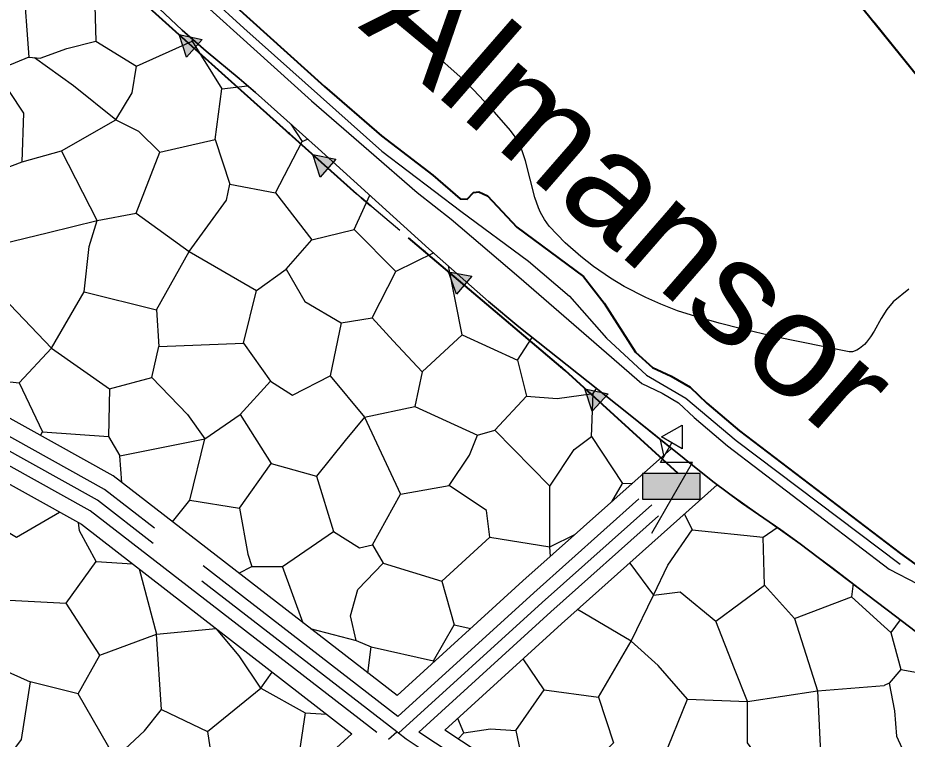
# Model space of a CAD drawing. Extents: x -64005 to -55000, y -89025 to -80000.
# Drawn here: x -58425 to -57731, y -85097 to -84535 of the extents above; entities that cross this region are included whole.
import ezdxf
from ezdxf.enums import TextEntityAlignment as Align

# ---------------------------------------------------------------- set-up
doc = ezdxf.new("R2010")
doc.units = 0
doc.header["$LTSCALE"] = 32
for name, pattern in [('DASH_DOUBLE_DOT', [9.2, 5, -1.2, 0.3, -1.2, 0.3, -1.2]), ('DOT_DASHED', [7.7, 5, -1.2, 0.3, -1.2]), ('LONG_DASHED', [7.5, 6, -1.5])]:
    doc.linetypes.add(name, pattern=pattern)
for name, color, linetype, lineweight in [('18', 7, 'Continuous', 25), ('19', 7, 'Continuous', 25), ('24', 7, 'Continuous', 25), ('3', 7, 'Continuous', 25), ('31', 7, 'Continuous', 25), ('39', 7, 'LONG_DASHED', 25), ('53', 7, 'DASH_DOUBLE_DOT', 25), ('6', 7, 'Continuous', 25), ('8', 7, 'Continuous', 25)]:
    doc.layers.add(name, color=color, linetype=linetype, lineweight=lineweight)

msp = doc.modelspace()

# ---------------------------------------------------------------- hatches: boundary and pattern name
at = {"layer": '18'}
for points in [[(-58293.09, -84565.25), (-58298.83, -84547.67), (-58280.73, -84551.48)], [(-58188.8, -84658.67), (-58194.56, -84641.1), (-58176.46, -84644.89)], [(-58082.36, -84749.99), (-58088.6, -84732.57), (-58070.4, -84735.88)], [(-57976.67, -84841.28), (-57982.3, -84823.66), (-57964.22, -84827.6)], [(-57937.35, -84909.76), (-57892.35, -84909.76), (-57892.35, -84889.76), (-57937.35, -84889.76)]]:
    msp.add_hatch(color=256, dxfattribs=at).paths.add_polyline_path(points)

# ---------------------------------------------------------------- linework, layer by layer
for p, q in [((-57757.15, -84537.71), (-57710.71, -84595.3)), ((-58019.95, -84790.77), (-58076.38, -84742.93)), ((-57921.91, -84878.59), (-57970.45, -84834.44))]:
    msp.add_line(p, q, dxfattribs=at)
at = {"layer": '18', "linetype": 'DOT_DASHED', "lineweight": 40}
for points in [[(-60219.71, -81521.05), (-59978.44, -81794.82), (-59646.58, -82111.37), (-59468.07, -82280.13), (-59415, -82487.84), (-59283.25, -82645.5), (-59128.86, -82841.58), (-58714.75, -83353.72), (-58581.73, -83517.45), (-58506.34, -83610.82), (-58347.94, -83807.01), (-58247.59, -83933.66), (-58191.9, -84001.28), (-58164.58, -84034.46), (-58137.14, -84068.11), (-57960.33, -84286.53), (-57797.76, -84487.35), (-57624.25, -84702.51), (-57366.28, -84880.22), (-57249.59, -84960.27), (-57114.47, -85053.89), (-56518.68, -85641.19), (-56404.54, -85755.57)], [(-57909.63, -84889.76), (-57997.85, -84809.51), (-58160.08, -84671.97), (-58262.78, -84580.02), (-58369.05, -84484.65), (-58431.62, -84437.88), (-58487.55, -84415.84), (-58559.03, -84397.83), (-58865.43, -84345.37), (-58984.38, -84325.05), (-59119.11, -84241.26), (-59071.31, -84218.26), (-58962.91, -84164.86), (-58840.52, -84105.61), (-58831.32, -84101.16), (-58719.42, -84046.06), (-58601.22, -84047.86), (-58515.22, -84046.86), (-58297.39, -84050.36), (-58215.09, -84059.35), (-58137.14, -84068.11)]]:
    msp.add_lwpolyline(points, dxfattribs=at)
at = {"layer": '18'}
for points in [[(-58293.09, -84565.25), (-58298.83, -84547.67), (-58280.73, -84551.48)], [(-58188.8, -84658.67), (-58194.56, -84641.1), (-58176.46, -84644.89)], [(-58082.36, -84749.99), (-58088.6, -84732.57), (-58070.4, -84735.88)], [(-57976.67, -84841.28), (-57982.3, -84823.66), (-57964.22, -84827.6)], [(-57922.59, -84861.27), (-57906.57, -84852.01), (-57906.57, -84870.51)], [(-57937.35, -84909.76), (-57892.35, -84909.76), (-57892.35, -84889.76), (-57937.35, -84889.76)]]:
    msp.add_lwpolyline(points, close=True, dxfattribs=at)
for points in [[(-58231.82, -84607.74), (-58262.78, -84580.02), (-58286.91, -84558.37)], [(-58126.74, -84700.24), (-58160.08, -84671.97), (-58182.63, -84651.78)], [(-57930.15, -84936.26), (-57898.46, -84881.26), (-57923.46, -84881.26), (-57914.58, -84865.89)]]:
    msp.add_lwpolyline(points, dxfattribs=at)
for centre in [(-58213.19, -84624.42), (-58107.67, -84716.41), (-58000.88, -84806.94)]:
    msp.add_circle(centre, 0.5, dxfattribs=at)
at = {"layer": '19'}
for p, q in [((-58100.26, -84717.88), (-58129.75, -84732.23)), ((-58406.89, -84860.06), (-58405.4, -84857.35)), ((-57920.89, -84875.55), (-57923.28, -84863.43)), ((-58343.38, -84896.84), (-58345.07, -84875.86)), ((-57961.48, -84911.77), (-57952.96, -84897.45)), ((-58009.76, -84946.79), (-57989.72, -84936.98)), ((-58009.2, -84954.36), (-58009.76, -84946.79)), ((-58363.56, -84958.23), (-58335.08, -84960.16)), ((-58252.28, -84967.32), (-58242.04, -84962.21)), ((-58201.92, -85006.27), (-58218.26, -84962.21)), ((-57946.33, -85020.38), (-57928.74, -84984.68)), ((-58360.62, -85031.4), (-58316.45, -85015.08)), ((-58151.49, -85045.28), (-58148.89, -85024.78)), ((-58100.07, -85036.7), (-58100.45, -85035.8)), ((-58235.13, -85056.96), (-58226.11, -85044.46)), ((-58200.4, -85076.33), (-58206.81, -85118.73))]:
    msp.add_line(p, q, dxfattribs=at)
for points in [[(-58420.34, -84505.32), (-58415.93, -84565.23), (-58407.13, -84566.12), (-58386.44, -84558.62), (-58363.78, -84552.9)], [(-58341.17, -84501.77), (-58296.45, -84544.23), (-58277.55, -84560.64), (-58251.92, -84582.01), (-58239.28, -84592.9), (-58190.3, -84636.48), (-58103.97, -84714.6), (-58057.56, -84755.61), (-58033.78, -84775.45), (-57949.71, -84842.24), (-57914.87, -84870.17)], [(-58415.93, -84565.23), (-58441.92, -84575.81), (-58468.34, -84581.54), (-58480.23, -84544.53), (-58468.78, -84513.25)], [(-58364.66, -84515.88), (-58363.78, -84552.9), (-58332.07, -84572.29), (-58288.48, -84552.9), (-58288.36, -84551.25)], [(-58288.48, -84552.9), (-58265.58, -84589.9), (-58245.55, -84587.5)], [(-58421.26, -84646.75), (-58390.43, -84638.38), (-58348.15, -84614.15), (-58381.19, -84587.71), (-58411.52, -84565.68)], [(-58348.15, -84614.15), (-58335.38, -84593), (-58332.07, -84572.29)], [(-58128.79, -85062.84), (-58350.06, -84891.68), (-58650.03, -84724.79), (-58745.44, -84677.98), (-58824.08, -84652.37), (-58924.5, -84632.66), (-59063.56, -84609.86), (-59245.76, -84578.39)], [(-58470.58, -84660.84), (-58448.12, -84656.89), (-58421.26, -84646.75), (-58419.94, -84608.87), (-58441.92, -84575.81)], [(-59380.7, -84591.42), (-59265.95, -84620.57), (-59071.04, -84654.24), (-58932.48, -84676.94), (-58835.42, -84696.01), (-58762.41, -84719.79), (-58670.91, -84764.68), (-58374.9, -84929.35), (-58163.97, -85092.53)], [(-58348.15, -84614.15), (-58330.56, -84622.96), (-58313.81, -84639.26), (-58270.66, -84629.57), (-58265.58, -84589.9)], [(-58211.76, -84617.39), (-58202.85, -84630.88), (-58198.59, -84629.1)], [(-58270.66, -84629.57), (-58259.21, -84664.38), (-58223.54, -84670.99), (-58202.85, -84630.88)], [(-58470.58, -84660.84), (-58437.12, -84710.64), (-58400.56, -84701.83), (-58362.69, -84692.58), (-58390.43, -84638.38)], [(-58362.69, -84692.58), (-58332.3, -84686.84), (-58313.81, -84639.26)], [(-58332.3, -84686.84), (-58290.92, -84716.8), (-58261.85, -84676.71), (-58259.21, -84664.38)], [(-58223.54, -84670.99), (-58195.36, -84707.56), (-58162.34, -84699.62), (-58150.14, -84672.82)], [(-58451.2, -84742.8), (-58430.5, -84758.22), (-58398.36, -84792.14), (-58372.82, -84748.09), (-58368.86, -84712.85), (-58362.69, -84692.58)], [(-58215.17, -84730.46), (-58200.65, -84755.58), (-58172.46, -84772.32), (-58148.25, -84768.36), (-58129.75, -84732.23), (-58162.34, -84699.62)], [(-58290.92, -84716.8), (-58238.51, -84747.21), (-58215.17, -84730.46), (-58195.36, -84707.56)], [(-58372.82, -84748.09), (-58316.45, -84762.19), (-58290.92, -84716.8)], [(-58148.25, -84768.36), (-58131.76, -84786.41), (-58109.3, -84810.64), (-58078.05, -84781.57), (-58088.83, -84727.98)], [(-58316.45, -84762.19), (-58314.7, -84790.82), (-58248.64, -84788.18), (-58238.51, -84747.21)], [(-58500.07, -84759.11), (-58464.41, -84814.61), (-58423.46, -84819.01), (-58398.36, -84792.14)], [(-58172.46, -84772.32), (-58181.06, -84813.73), (-58154.2, -84845.89), (-58115.01, -84837.52)], [(-58078.05, -84781.57), (-58034.89, -84801.39), (-58023.47, -84783.64)], [(-58248.64, -84788.18), (-58227.51, -84817.69), (-58210.33, -84828.71), (-58181.06, -84813.73)], [(-58398.36, -84792.14), (-58353, -84823.85), (-58319.98, -84815.05), (-58314.7, -84790.82)], [(-58034.89, -84801.39), (-58027.83, -84829.59), (-58004.04, -84831.36), (-57975.86, -84827.39), (-57973.26, -84823.53)], [(-58319.98, -84815.05), (-58292.23, -84843.69), (-58278.58, -84862.63), (-58251.28, -84843.69), (-58227.51, -84817.69)], [(-58109.3, -84810.64), (-58115.01, -84837.52), (-58066.13, -84859.99), (-58052.48, -84856.03), (-58027.83, -84829.59)], [(-58423.46, -84819.01), (-58405.4, -84857.35), (-58353.88, -84860.87)], [(-58353, -84823.85), (-58353.88, -84860.87), (-58345.07, -84875.86), (-58278.58, -84862.63)], [(-58009.76, -84899.65), (-57990.83, -84871.01), (-57977.19, -84860.88), (-57975.86, -84827.39)], [(-58251.28, -84843.69), (-58227.07, -84882.02), (-58191.62, -84891.72)], [(-58154.2, -84845.89), (-58169.18, -84863.96), (-58191.62, -84891.72), (-58178.42, -84934.9), (-58158.16, -84947.67), (-58148.03, -84945.47), (-58126.02, -84905.82)], [(-58154.2, -84845.89), (-58126.02, -84905.82), (-58088.16, -84899.2), (-58072.3, -84875.4), (-58066.13, -84859.99)], [(-58056.45, -84939.3), (-58009.76, -84946.79), (-58009.76, -84899.65), (-58052.48, -84856.03)], [(-58303.82, -84927.45), (-58290.47, -84910.66), (-58278.58, -84862.63)], [(-57977.19, -84860.88), (-57952.96, -84897.45), (-57945.1, -84897.16)], [(-57914.87, -84870.17), (-58030.67, -84973.53), (-58128.79, -85062.84)], [(-58290.47, -84910.66), (-58251.72, -84916.82), (-58227.07, -84882.02)], [(-58148.03, -84945.47), (-58139.67, -84959.57), (-58093.88, -84973.67), (-58056.45, -84939.3), (-58059.09, -84918.59), (-58088.16, -84899.2)], [(-58091.49, -85089.75), (-58000.55, -85006.95), (-57879.19, -84898.65)], [(-57879.19, -84898.65), (-57814.42, -84944.69), (-57789.44, -84963.11), (-57740.25, -85001), (-57678.83, -85047.7)], [(-58473.22, -84911.1), (-58425.65, -84939.3), (-58392.1, -84919.78)], [(-58251.72, -84916.82), (-58245.12, -84952.51), (-58242.04, -84962.21), (-58218.26, -84962.21), (-58178.42, -84934.9)], [(-57904.68, -84921.39), (-57898.81, -84933.57), (-57843.32, -84939.3), (-57832.48, -84931.85)], [(-58436.22, -84988.2), (-58386.91, -84990.84), (-58363.56, -84958.23), (-58376.35, -84934.44), (-58377.25, -84928.05)], [(-57947.43, -84959.55), (-57928.74, -84984.68), (-57917.74, -84961.32), (-57898.81, -84933.57)], [(-57928.74, -84984.68), (-57908.04, -84982.03), (-57880.32, -85004.95), (-57842.43, -84976.75), (-57843.32, -84939.3)], [(-58196.45, -85010.5), (-58160.77, -85019.95), (-58165.18, -85000.56), (-58159.46, -84980.29), (-58139.67, -84959.57)], [(-58330.02, -84964.07), (-58316.45, -85015.08), (-58269.79, -85010.67)], [(-58093.88, -84973.67), (-58084.42, -85007.59), (-58071.25, -85010.47)], [(-57842.43, -84976.75), (-57818.97, -85002.74), (-57774.5, -84985.99)], [(-57773.24, -84975.58), (-57774.5, -84985.99), (-57748.89, -85008.94)], [(-58377.35, -85061.36), (-58360.62, -85031.4), (-58386.91, -84990.84)], [(-57971.87, -85064.01), (-57946.33, -85020.38), (-57988.05, -84995.79)], [(-57818.97, -85002.74), (-57800.9, -85059.15), (-57748.89, -85055.08)], [(-57736.55, -85003.81), (-57743.71, -85013.59), (-57748.89, -85008.94)], [(-58276.52, -85090.89), (-58235.13, -85056.96), (-58251.86, -85031.85), (-58269.74, -85010.7)], [(-58160.77, -85019.95), (-58148.89, -85024.78), (-58100.45, -85035.8), (-58084.42, -85007.59)], [(-57902.3, -85065.76), (-57855.51, -85067.53), (-57865.64, -85041.96), (-57880.32, -85004.95)], [(-58348.73, -85111.58), (-58325.83, -85090.44), (-58312.62, -85073.7), (-58316.45, -85015.08)], [(-57743.71, -85013.59), (-57736.04, -85042.63), (-57745.02, -85053.24), (-57748.89, -85055.08)], [(-57921.23, -85112.47), (-57902.3, -85065.76), (-57925.19, -85039.33), (-57946.33, -85020.38)], [(-58457.5, -85033.16), (-58414.78, -85052.11), (-58421.82, -85097.05), (-58437.94, -85118.73)], [(-58036.15, -85089.99), (-58014.14, -85058.28), (-58030.44, -85034.17)], [(-57736.04, -85042.63), (-57710, -85047.06), (-57683.41, -85051.5), (-57680.24, -85046.63)], [(-58365.67, -85118.73), (-58348.73, -85111.58), (-58377.35, -85061.36), (-58414.78, -85052.11)], [(-57745.02, -85053.24), (-57741.03, -85074.78), (-57739.3, -85094.41), (-57732.26, -85109.83), (-57748.89, -85118.73)], [(-58235.13, -85056.96), (-58200.4, -85076.33), (-58183.77, -85077.21)], [(-58014.14, -85058.28), (-57971.87, -85064.01), (-57959.98, -85099.69), (-57977.59, -85116.43)], [(-57841.86, -85118.73), (-57855.51, -85099.69), (-57855.51, -85067.53), (-57800.9, -85059.15), (-57798.72, -85107.62), (-57803.29, -85118.73)], [(-58312.62, -85073.7), (-58276.52, -85090.89), (-58272.35, -85118.73)], [(-58081.08, -85096.62), (-58076.66, -85091.76), (-58081.42, -85080.58)], [(-58163.97, -85092.53), (-58328.24, -85242.67), (-58351, -85266.15)], [(-57183.69, -86057.19), (-57437.22, -85698.76), (-57607.52, -85455.66), (-57682.03, -85388.4), (-57843.8, -85253.26), (-58091.49, -85089.75)], [(-58076.66, -85091.76), (-58055.97, -85088.68), (-58036.15, -85089.99), (-58031.3, -85113.79), (-58031.13, -85118.73)]]:
    msp.add_lwpolyline(points, dxfattribs=at)
at = {"layer": '24'}
msp.add_lwpolyline([(-57729.89, -84746.08), (-57741.94, -84755.93), (-57746.98, -84761.96), (-57751.31, -84768.97), (-57756.72, -84778.7), (-57759.57, -84783.27), (-57762.69, -84787.4), (-57764.4, -84789.23), (-57768.18, -84792.31), (-57770.29, -84793.51), (-57773.77, -84794.81), (-57776.25, -84795), (-57833.92, -84783.15), (-57860.13, -84777.11), (-57877.56, -84772.63), (-57899.32, -84766.39), (-57910.09, -84762.85), (-57923.25, -84757.81), (-57934.81, -84752.7), (-57951.61, -84743.97), (-57962.44, -84737.43), (-57975.52, -84728.43), (-57985.61, -84720.57), (-57997.74, -84709.88), (-58010.29, -84697.04), (-58013.94, -84691.92), (-58016.93, -84686.46), (-58018.61, -84682.66), (-58021.39, -84674.77), (-58028.72, -84646.11), (-58031.31, -84638.27), (-58033.43, -84633.28), (-58036.68, -84627.39), (-58040.29, -84622.48), (-58052.87, -84608.07), (-58069.31, -84590.62), (-58079.61, -84580.55), (-58101.14, -84561.29), (-58134.56, -84533.71)], dxfattribs=at)
at = {"layer": '3', "lineweight": 40}
msp.add_lwpolyline([(-58315, -84470.96), (-58185.45, -84588.06), (-58141.07, -84626.68), (-58100.9, -84657.35), (-58079.6, -84675.65), (-58074.27, -84675.89), (-58069.18, -84670.79), (-58065, -84670.27), (-58058.29, -84673.34), (-58035.37, -84697.89), (-57983.51, -84736.23), (-57967.3, -84757.07), (-57942.97, -84795.24), (-57929.57, -84807.01), (-57915.15, -84813.89), (-57900.25, -84822.59), (-57887.27, -84834.86), (-57861.87, -84856.37), (-57736.28, -84952.19), (-57718.5, -84964.95)], dxfattribs=at)
at = {"layer": '3'}
for points in [[(-57718.5, -84964.95), (-57736.28, -84952.19), (-57861.87, -84856.37), (-57887.27, -84834.86), (-57900.25, -84822.59), (-57915.15, -84813.89), (-57929.57, -84807.01), (-57942.97, -84795.24), (-57967.3, -84757.07), (-57983.51, -84736.23), (-58035.37, -84697.89), (-58058.29, -84673.34), (-58065, -84670.27), (-58069.18, -84670.79), (-58074.27, -84675.89), (-58079.6, -84675.65), (-58100.9, -84657.35), (-58141.07, -84626.68), (-58185.45, -84588.06), (-58315, -84470.96)], [(-58325.12, -84482.02), (-58195.41, -84599.28), (-58150.89, -84638.02), (-58113.03, -84670.67), (-58086.62, -84691.53), (-58033.97, -84736.58), (-57983.29, -84780.46), (-57937.85, -84819.69), (-57922.17, -84827.17), (-57909.29, -84834.67), (-57897.27, -84846.04), (-57871.27, -84868.07), (-57745.2, -84964.25), (-57723.08, -84975.86)], [(-58325.12, -84482.02), (-58195.41, -84599.28), (-58150.89, -84638.02), (-58113.03, -84670.67), (-58086.62, -84691.53), (-58033.97, -84736.58), (-57983.29, -84780.46), (-57937.85, -84819.69), (-57922.17, -84827.17), (-57909.29, -84834.67), (-57897.27, -84846.04), (-57871.27, -84868.07), (-57745.2, -84964.25), (-57723.08, -84975.86)]]:
    msp.add_lwpolyline(points, dxfattribs=at)
at = {"layer": '39'}
msp.add_line((-58127.61, -85092.2), (-58129.05, -85091.08), dxfattribs=at)
for points in [[(-58129.05, -85091.08), (-58362.48, -84910.52), (-58660.47, -84744.73), (-58753.93, -84698.88), (-58829.75, -84674.19), (-58928.49, -84654.8), (-59067.3, -84632.05), (-59261.25, -84598.55), (-59273.78, -84595.37)], [(-58127.61, -85092.2), (-58015.61, -84990.24), (-57930.25, -84914.06)], [(-58475.29, -85572.74), (-58473.35, -85563.07), (-58472.5, -85559.64), (-58467.26, -85538.7), (-58457.26, -85515.61), (-58444.17, -85505.5), (-58425.7, -85496.83), (-58410.31, -85489.62), (-58401.84, -85482.4), (-58397.22, -85466.52), (-58367.21, -85379.9), (-58350.27, -85328.82), (-58336.42, -85289.85), (-58327.95, -85274.7), (-58312.56, -85258.82), (-58129.05, -85091.08)], [(-57184.19, -86095.45), (-57455.62, -85711.72), (-57624.49, -85470.66), (-57696.79, -85405.39), (-57857.24, -85271.34), (-58121.75, -85096.73), (-58127.61, -85092.2)]]:
    msp.add_lwpolyline(points, dxfattribs=at)
at = {"layer": '53'}
msp.add_lwpolyline([(-58952.29, -84291.94), (-58760.11, -84322.23), (-58551.46, -84358.24), (-58512.06, -84366.66), (-58468.05, -84378.43), (-58429.99, -84395.27), (-58404.16, -84409.28), (-58363.75, -84440.61), (-58338.15, -84460.15), (-58248.23, -84542.69), (-58140.61, -84638.53), (-58078.98, -84685.35), (-58026.26, -84724.3), (-57994.26, -84751.58), (-57965.63, -84784.26), (-57934.42, -84813.12), (-57903.77, -84830.98), (-57864.37, -84864), (-57700.41, -84987.56), (-57658.4, -85035.62)], dxfattribs=at)
at = {"layer": '6', "lineweight": 35}
msp.add_lwpolyline([(-58341.17, -84501.77), (-58296.45, -84544.23), (-58277.55, -84560.64), (-58251.92, -84582.01), (-58239.28, -84592.9), (-58190.3, -84636.48), (-58103.97, -84714.6), (-58057.57, -84755.63), (-58033.78, -84775.45), (-57949.71, -84842.24), (-57882.63, -84896.01), (-57860.15, -84912.57), (-57829.48, -84933.73), (-57814.42, -84944.69), (-57740.25, -85001), (-57678.83, -85047.7)], dxfattribs=at)
at = {"layer": '8'}
for points in [[(-58144.57, -85091.72), (-58368, -84918.89), (-58665.11, -84753.6), (-58757.7, -84708.17), (-58832.27, -84683.89), (-58930.26, -84664.64), (-59068.96, -84641.91), (-59263.34, -84608.34), (-59389.03, -84576.41)], [(-58111.79, -85091.32), (-58008.92, -84997.67), (-57925.05, -84922.82)], [(-57179.6, -86084.63), (-57447.44, -85705.96), (-57616.95, -85464), (-57690.23, -85397.84), (-57851.26, -85263.31), (-58111.79, -85091.32)]]:
    msp.add_lwpolyline(points, dxfattribs=at)
at = {"layer": '8', "linetype": 'LONG_DASHED'}
for points in [[(-58128.13, -85079.15), (-58356.96, -84902.15), (-58655.83, -84735.87), (-58750.16, -84689.59), (-58827.23, -84664.49), (-58926.72, -84644.96), (-59065.64, -84622.19), (-59261.47, -84588.36)], [(-58128.13, -85079.15), (-58022.3, -84982.81), (-57940.27, -84909.6)], [(-58483.08, -85560.78), (-58476.76, -85535.48), (-58465.41, -85509.27), (-58449.41, -85496.91), (-58429.94, -85487.78), (-58415.77, -85481.14), (-58410.61, -85476.73), (-58406.75, -85463.48), (-58376.68, -85376.69), (-58359.73, -85325.58), (-58345.56, -85285.71), (-58336.04, -85268.68), (-58319.53, -85251.64), (-58144.57, -85091.72)]]:
    msp.add_lwpolyline(points, dxfattribs=at)

# ---------------------------------------------------------------- texts
at = {"layer": '31', "width": 1.1}
msp.add_text('Almansor', height=80, rotation=318.955, dxfattribs=at).set_placement((-57972.23, -84705.06), align=Align.CENTER)

doc.saveas('drawing.dxf')
